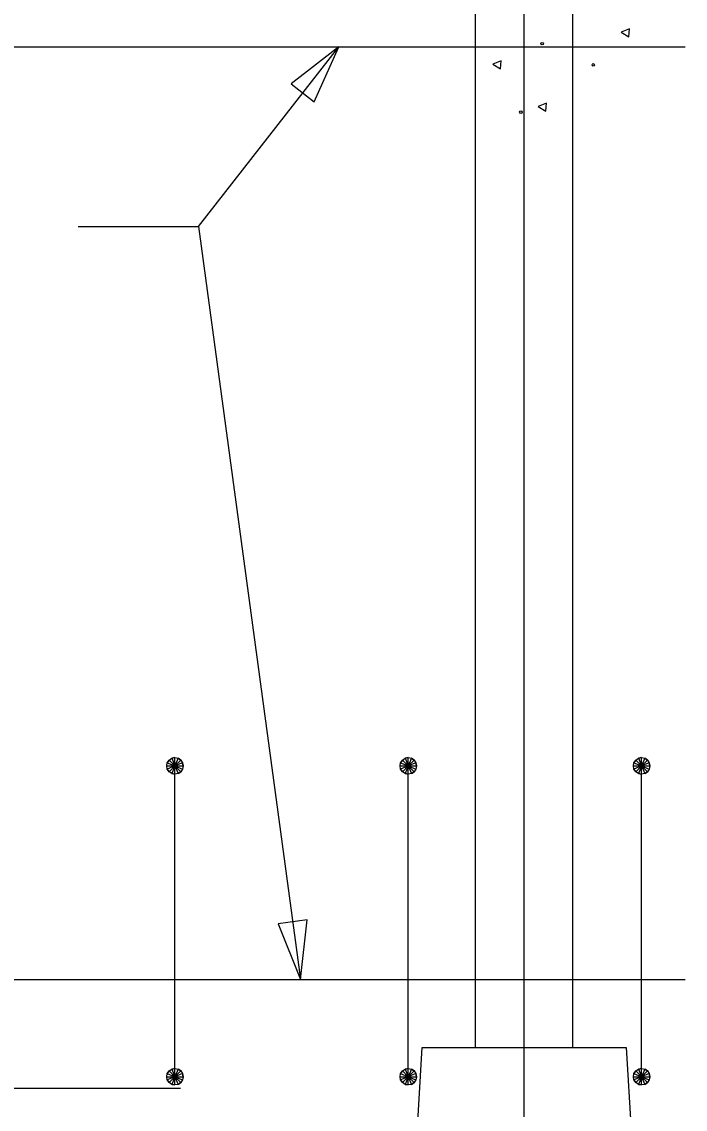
# Model space of a CAD drawing. Extents: x -408 to -23, y -15 to 117.
# Drawn here: x -93.977 to -92.556, y 60.275 to 62.607 of the extents above; entities that cross this region are included whole.
import ezdxf

# ---------------------------------------------------------------- set-up
doc = ezdxf.new("R2010")
doc.units = 0
for name, color, linetype in [('Arrowhead Terminators CELL', 7, 'Continuous'), ('Dimension Lines', 7, 'Continuous'), ('Mis Center Lines', 7, 'Continuous'), ('Rebar Lines', 7, 'Continuous'), ('Sup Concrete Girder Lines', 7, 'Continuous')]:
    doc.layers.add(name, color=color, linetype=linetype)

msp = doc.modelspace()

# ---------------------------------------------------------------- linework, layer by layer
at = {"layer": 'Arrowhead Terminators CELL'}
for points in [[(-93.2983, 62.5532), (-93.3999, 62.4739), (-93.3506, 62.4354)], [(-93.3799, 60.5532), (-93.3658, 60.6812), (-93.4277, 60.6728)]]:
    msp.add_lwpolyline(points, close=True, dxfattribs=at)
at = {"layer": 'Dimension Lines'}
msp.add_line((-93.599, 62.1681), (-93.3799, 60.5532), dxfattribs=at)
msp.add_lwpolyline([(-93.8564, 62.1681), (-93.599, 62.1681), (-93.2983, 62.5532)], dxfattribs=at)
at = {"layer": 'Mis Center Lines'}
msp.add_line((-92.9006, 60.0532), (-92.9006, 63.0532), dxfattribs=at)
at = {"layer": 'Rebar Lines'}
for p, q in [((-95.1806, 62.5532), (-92.5556, 62.5532)), ((-93.6492, 60.3448), (-93.6492, 61.0115)), ((-93.1492, 60.3448), (-93.1492, 61.0115)), ((-92.6492, 60.3448), (-92.6492, 61.0115)), ((-95.1806, 60.5532), (-92.5556, 60.5532))]:
    msp.add_line(p, q, dxfattribs=at)
for points in [[(-93.637, 62.7867), (-95.0954, 62.7867), (-95.0954, 60.3201), (-93.637, 60.3201)], [(-93.6668, 61.0115), (-93.6655, 61.0182), (-93.6617, 61.0239), (-93.6559, 61.0278), (-93.6492, 61.0291), (-93.6425, 61.0278), (-93.6367, 61.0239), (-93.6329, 61.0182), (-93.6316, 61.0115), (-93.6329, 61.0047), (-93.6367, 60.999), (-93.6424, 60.9952), (-93.6492, 60.9938), (-93.6559, 60.9952), (-93.6616, 60.999), (-93.6655, 61.0047), (-93.6668, 61.0115), (-93.6492, 61.0115), (-93.6316, 61.0115), (-93.6329, 61.0182), (-93.6492, 61.0115), (-93.6367, 61.0239), (-93.6425, 61.0278), (-93.6492, 61.0115), (-93.6492, 61.0291), (-93.6559, 61.0278), (-93.6492, 61.0115), (-93.6617, 61.0239), (-93.6655, 61.0182), (-93.6492, 61.0115), (-93.6655, 61.0047), (-93.6616, 60.999), (-93.6492, 61.0115), (-93.6559, 60.9952), (-93.6492, 60.9938), (-93.6492, 61.0115), (-93.6424, 60.9952), (-93.6367, 60.999), (-93.6492, 61.0115), (-93.6329, 61.0047)], [(-93.1668, 61.0115), (-93.1655, 61.0182), (-93.1617, 61.0239), (-93.1559, 61.0278), (-93.1492, 61.0291), (-93.1425, 61.0278), (-93.1367, 61.0239), (-93.1329, 61.0182), (-93.1316, 61.0115), (-93.1329, 61.0047), (-93.1367, 60.999), (-93.1424, 60.9952), (-93.1492, 60.9938), (-93.1559, 60.9952), (-93.1616, 60.999), (-93.1655, 61.0047), (-93.1668, 61.0115), (-93.1492, 61.0115), (-93.1316, 61.0115), (-93.1329, 61.0182), (-93.1492, 61.0115), (-93.1367, 61.0239), (-93.1425, 61.0278), (-93.1492, 61.0115), (-93.1492, 61.0291), (-93.1559, 61.0278), (-93.1492, 61.0115), (-93.1617, 61.0239), (-93.1655, 61.0182), (-93.1492, 61.0115), (-93.1655, 61.0047), (-93.1616, 60.999), (-93.1492, 61.0115), (-93.1559, 60.9952), (-93.1492, 60.9938), (-93.1492, 61.0115), (-93.1424, 60.9952), (-93.1367, 60.999), (-93.1492, 61.0115), (-93.1329, 61.0047)], [(-92.6668, 61.0115), (-92.6655, 61.0182), (-92.6617, 61.0239), (-92.6559, 61.0278), (-92.6492, 61.0291), (-92.6425, 61.0278), (-92.6367, 61.0239), (-92.6329, 61.0182), (-92.6316, 61.0115), (-92.6329, 61.0047), (-92.6367, 60.999), (-92.6424, 60.9952), (-92.6492, 60.9938), (-92.6559, 60.9952), (-92.6616, 60.999), (-92.6655, 61.0047), (-92.6668, 61.0115), (-92.6492, 61.0115), (-92.6316, 61.0115), (-92.6329, 61.0182), (-92.6492, 61.0115), (-92.6367, 61.0239), (-92.6425, 61.0278), (-92.6492, 61.0115), (-92.6492, 61.0291), (-92.6559, 61.0278), (-92.6492, 61.0115), (-92.6617, 61.0239), (-92.6655, 61.0182), (-92.6492, 61.0115), (-92.6655, 61.0047), (-92.6616, 60.999), (-92.6492, 61.0115), (-92.6559, 60.9952), (-92.6492, 60.9938), (-92.6492, 61.0115), (-92.6424, 60.9952), (-92.6367, 60.999), (-92.6492, 61.0115), (-92.6329, 61.0047)], [(-93.6668, 60.3448), (-93.6655, 60.3515), (-93.6617, 60.3572), (-93.6559, 60.3611), (-93.6492, 60.3624), (-93.6425, 60.3611), (-93.6367, 60.3572), (-93.6329, 60.3516), (-93.6316, 60.3448), (-93.6329, 60.3381), (-93.6367, 60.3323), (-93.6424, 60.3285), (-93.6492, 60.3271), (-93.6559, 60.3285), (-93.6616, 60.3323), (-93.6655, 60.338), (-93.6668, 60.3448), (-93.6492, 60.3448), (-93.6316, 60.3448), (-93.6329, 60.3516), (-93.6492, 60.3448), (-93.6367, 60.3572), (-93.6425, 60.3611), (-93.6492, 60.3448), (-93.6492, 60.3624), (-93.6559, 60.3611), (-93.6492, 60.3448), (-93.6617, 60.3572), (-93.6655, 60.3515), (-93.6492, 60.3448), (-93.6655, 60.338), (-93.6616, 60.3323), (-93.6492, 60.3448), (-93.6559, 60.3285), (-93.6492, 60.3271), (-93.6492, 60.3448), (-93.6424, 60.3285), (-93.6367, 60.3323), (-93.6492, 60.3448), (-93.6329, 60.3381)], [(-93.1668, 60.3448), (-93.1655, 60.3515), (-93.1617, 60.3572), (-93.1559, 60.3611), (-93.1492, 60.3624), (-93.1425, 60.3611), (-93.1367, 60.3572), (-93.1329, 60.3516), (-93.1316, 60.3448), (-93.1329, 60.3381), (-93.1367, 60.3323), (-93.1424, 60.3285), (-93.1492, 60.3271), (-93.1559, 60.3285), (-93.1616, 60.3323), (-93.1655, 60.338), (-93.1668, 60.3448), (-93.1492, 60.3448), (-93.1316, 60.3448), (-93.1329, 60.3516), (-93.1492, 60.3448), (-93.1367, 60.3572), (-93.1425, 60.3611), (-93.1492, 60.3448), (-93.1492, 60.3624), (-93.1559, 60.3611), (-93.1492, 60.3448), (-93.1617, 60.3572), (-93.1655, 60.3515), (-93.1492, 60.3448), (-93.1655, 60.338), (-93.1616, 60.3323), (-93.1492, 60.3448), (-93.1559, 60.3285), (-93.1492, 60.3271), (-93.1492, 60.3448), (-93.1424, 60.3285), (-93.1367, 60.3323), (-93.1492, 60.3448), (-93.1329, 60.3381)], [(-92.6668, 60.3448), (-92.6655, 60.3515), (-92.6617, 60.3572), (-92.6559, 60.3611), (-92.6492, 60.3624), (-92.6425, 60.3611), (-92.6367, 60.3572), (-92.6329, 60.3516), (-92.6316, 60.3448), (-92.6329, 60.3381), (-92.6367, 60.3323), (-92.6424, 60.3285), (-92.6492, 60.3271), (-92.6559, 60.3285), (-92.6616, 60.3323), (-92.6655, 60.338), (-92.6668, 60.3448), (-92.6492, 60.3448), (-92.6316, 60.3448), (-92.6329, 60.3516), (-92.6492, 60.3448), (-92.6367, 60.3572), (-92.6425, 60.3611), (-92.6492, 60.3448), (-92.6492, 60.3624), (-92.6559, 60.3611), (-92.6492, 60.3448), (-92.6617, 60.3572), (-92.6655, 60.3515), (-92.6492, 60.3448), (-92.6655, 60.338), (-92.6616, 60.3323), (-92.6492, 60.3448), (-92.6559, 60.3285), (-92.6492, 60.3271), (-92.6492, 60.3448), (-92.6424, 60.3285), (-92.6367, 60.3323), (-92.6492, 60.3448), (-92.6329, 60.3381)]]:
    msp.add_lwpolyline(points, dxfattribs=at)
at = {"layer": 'Sup Concrete Girder Lines'}
for p, q in [((-93.0048, 60.4073), (-93.0048, 63.0532)), ((-92.7965, 60.4073), (-92.7965, 63.0532))]:
    msp.add_line(p, q, dxfattribs=at)
for points in [[(-92.6768, 62.5746), (-92.6753, 62.5918), (-92.6932, 62.5847), (-92.6768, 62.5746)], [(-92.9518, 62.5064), (-92.9503, 62.5235), (-92.9683, 62.5165), (-92.9518, 62.5064)], [(-92.8546, 62.4154), (-92.8531, 62.4325), (-92.8711, 62.4255), (-92.8546, 62.4154)], [(-93.1402, 60.0532), (-93.1194, 60.4073), (-92.6819, 60.4073), (-92.6611, 60.0532)]]:
    msp.add_lwpolyline(points, dxfattribs=at)
for centre in [(-92.8623, 62.5602), (-92.7527, 62.5147), (-92.9078, 62.4134)]:
    msp.add_circle(centre, 0.00273, dxfattribs=at)

doc.saveas('drawing.dxf')
